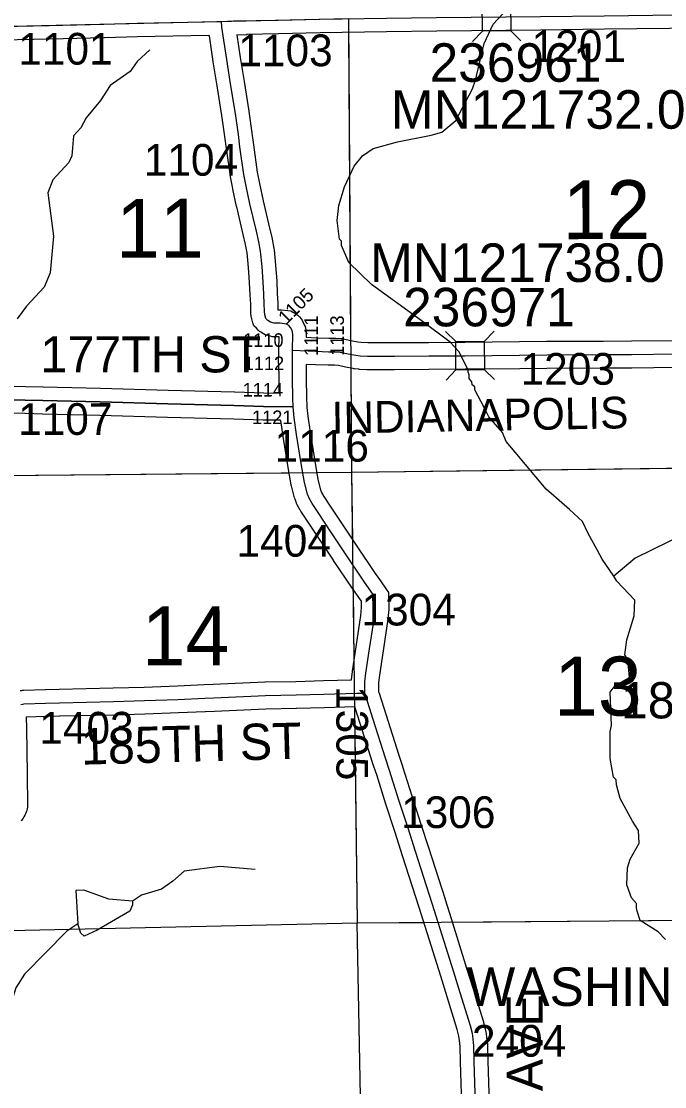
# Model space of a CAD drawing. Extents: x 23.6 to 68.7, y -63 to -29.
# Drawn here: x 54.801 to 56.222, y -42.817 to -40.465 of the extents above; entities that cross this region are included whole.
import ezdxf

# ---------------------------------------------------------------- set-up
doc = ezdxf.new("R2010")
doc.units = 0
for name, color, linetype in [('tdCoHydroRiver', 7, 'Continuous'), ('tdCoSecRdNmbr', 7, 'Continuous'), ('tdCoSecRdTxt', 7, 'Continuous'), ('tdCoSecRteBand', 7, 'Continuous'), ('tdCoSecRteCL', 7, 'Continuous'), ('tdCoSectLine', 7, 'Continuous'), ('tdCoSectLinePart', 7, 'Continuous'), ('tdCoSectNmbr', 7, 'Continuous'), ('tdCoStrucSec', 7, 'Continuous'), ('tdCoStrucSecCoName', 7, 'Continuous'), ('tdCoStrucSecFHWANum', 7, 'Continuous'), ('tdCoSurfAsphalt', 7, 'Continuous'), ('tdCoSurfGravel', 7, 'Continuous'), ('tdCoUnicrpTwnTxt', 7, 'Continuous')]:
    doc.layers.add(name, color=color, linetype=linetype)

msp = doc.modelspace()

# ---------------------------------------------------------------- linework, layer by layer
at = {"layer": 'tdCoHydroRiver'}
for points in [[(56.1094, -41.6896), (56.0836, -41.6521), (56.0723, -41.6317), (56.0529, -41.5956), (56.04, -41.5689), (56.0112, -41.5425), (55.9602, -41.4973), (55.8913, -41.4161), (55.872, -41.3927), (55.8639, -41.3722), (55.8335, -41.3379), (55.8238, -41.3191), (55.8027, -41.2783), (55.8027, -41.272), (55.7963, -41.2673), (55.7962, -41.261), (55.7898, -41.2532), (55.7897, -41.2453), (55.7881, -41.239), (55.788, -41.2343), (55.767, -41.1935), (55.7478, -41.1732), (55.684, -41.1251), (55.5741, -41.0459), (55.5246, -40.9976), (55.5084, -40.9599), (55.5082, -40.9505), (55.5034, -40.9458), (55.4982, -40.9048), (55.5025, -40.8716), (55.5146, -40.8304), (55.5362, -40.7844), (55.5548, -40.762), (55.5783, -40.7459), (55.6318, -40.7311), (55.7058, -40.716), (55.7294, -40.7093), (55.7606, -40.6837), (55.7977, -40.6138), (55.8037, -40.5948), (55.8233, -40.514), (55.8433, -40.4712), (55.8838, -40.428)], [(55.0847, -40.5279), (55.0566, -40.5535), (55.0411, -40.5758), (54.9973, -40.6064), (54.9756, -40.6398), (54.9445, -40.6781), (54.9321, -40.7003), (54.9166, -40.7179), (54.9124, -40.7621), (54.9062, -40.7764), (54.8704, -40.8147), (54.8597, -40.8433), (54.872, -40.9394), (54.8651, -41.02), (54.8513, -41.0517), (54.8123, -41.0933), (54.7921, -41.1219)], [(56.5489, -41.5011), (56.4547, -41.537), (56.266, -41.5961), (56.1562, -41.6496), (56.1094, -41.6896)], [(56.2235, -42.4917), (56.2075, -42.4745), (56.1677, -42.4498), (56.1611, -42.4293), (56.1595, -42.4215), (56.1594, -42.412), (56.1481, -42.3995), (56.1383, -42.3712), (56.1394, -42.3333), (56.1455, -42.3143), (56.1656, -42.2793), (56.1637, -42.2509), (56.1508, -42.2306), (56.1233, -42.1804), (56.1151, -42.1505), (56.1149, -42.1394), (56.1085, -42.1332), (56.1017, -42.0923), (56.101, -42.0323), (56.104, -42.0196), (56.1015, -41.9455), (56.1123, -41.9311), (56.1437, -41.9134), (56.1401, -41.8739), (56.1336, -41.863), (56.1379, -41.8298), (56.1546, -41.7775), (56.1558, -41.7427), (56.1158, -41.7006), (56.1094, -41.6896)], [(55.3171, -42.3372), (55.2396, -42.3303), (55.1608, -42.3407), (55.1359, -42.3631), (55.1108, -42.3808), (55.0668, -42.394), (55.0464, -42.4069)], [(55.0464, -42.4069), (54.9943, -42.4028), (54.9388, -42.3829), (54.9214, -42.3832), (54.9255, -42.4573)], [(55.0464, -42.4069), (55.0465, -42.4148), (55.0404, -42.429), (54.9683, -42.471)], [(54.9255, -42.4573), (54.9019, -42.4735), (54.8079, -42.5682), (54.7891, -42.5985), (54.7692, -42.6621), (54.7378, -42.6958), (54.7238, -42.7229), (54.7165, -42.7799)], [(54.9683, -42.471), (54.9401, -42.484), (54.9321, -42.4777), (54.9255, -42.4573)]]:
    msp.add_lwpolyline(points, dxfattribs=at)
at = {"layer": 'tdCoSecRteBand'}
for points in [[(56.3036, -40.4801), (56.0888, -40.4825), (55.9477, -40.4842), (55.9476, -40.4842), (55.9476, -40.4842), (55.7186, -40.4866), (55.6077, -40.4881), (55.461, -40.4903), (55.3691, -40.4927), (55.3689, -40.4927), (55.3687, -40.4927), (55.2982, -40.4937), (55.2981, -40.4955), (55.2767, -40.4945), (55.2842, -40.5445), (55.2929, -40.5978), (55.2929, -40.5978), (55.2929, -40.5979), (55.3034, -40.6634), (55.3034, -40.6636), (55.3035, -40.6639), (55.3102, -40.7108), (55.3103, -40.7111), (55.3103, -40.7115), (55.3134, -40.7379), (55.322, -40.7978), (55.3267, -40.8226), (55.3351, -40.861), (55.3493, -40.9215), (55.3548, -40.9446), (55.355, -40.9454), (55.3551, -40.9461), (55.3589, -40.9665), (55.3592, -40.9678), (55.3593, -40.9692), (55.3624, -41.003), (55.3625, -41.0033), (55.3625, -41.0036), (55.3651, -41.0376), (55.3651, -41.0381), (55.3651, -41.0385), (55.3663, -41.0655), (55.3675, -41.0869), (55.3675, -41.0875), (55.3675, -41.0882), (55.3677, -41.1014), (55.3728, -41.1015), (55.3743, -41.1015), (55.3757, -41.1017), (55.3898, -41.1033), (55.3963, -41.104), (55.402, -41.1075), (55.4075, -41.1108), (55.4119, -41.1134), (55.4151, -41.1174), (55.4188, -41.1219), (55.4211, -41.1247), (55.4227, -41.1279), (55.4259, -41.1345), (55.4277, -41.1382), (55.4284, -41.1424), (55.4298, -41.1503), (55.4303, -41.153), (55.4303, -41.1558), (55.4302, -41.1615), (55.4302, -41.1624), (55.4526, -41.1633), (55.4802, -41.1641), (55.4939, -41.1643), (55.4948, -41.1643), (55.4957, -41.1643), (55.5074, -41.1652), (55.5095, -41.1653), (55.5115, -41.1657), (55.529, -41.1695), (55.5442, -41.1725), (55.5515, -41.1732), (55.5662, -41.174)], [(55.3707, -41.2854), (55.3701, -41.2532), (55.3701, -41.253), (55.3701, -41.2529), (55.3698, -41.2208), (55.3696, -41.2208), (55.3696, -41.2199), (55.3687, -41.2199), (55.3699, -41.1903), (55.3702, -41.1615), (55.3588, -41.1613), (55.3549, -41.1613), (55.3512, -41.1602), (55.3434, -41.158), (55.3396, -41.1569), (55.3361, -41.1549), (55.3302, -41.1513), (55.327, -41.1494), (55.3244, -41.1468), (55.3201, -41.1424), (55.3148, -41.1372), (55.3126, -41.1301), (55.3101, -41.1218), (55.3093, -41.1192), (55.3089, -41.1165), (55.3079, -41.1084), (55.3077, -41.1068), (55.3077, -41.1052), (55.3075, -41.0896), (55.3064, -41.0686), (55.3064, -41.0685), (55.3064, -41.0683), (55.3052, -41.0416), (55.3027, -41.0083), (55.2997, -40.9761), (55.2963, -40.9578), (55.2909, -40.9354), (55.2909, -40.9353), (55.2909, -40.9353), (55.2766, -40.8745), (55.2766, -40.8743), (55.2765, -40.874), (55.268, -40.8351), (55.2679, -40.8347), (55.2679, -40.8343), (55.2629, -40.8083), (55.2628, -40.8077), (55.2627, -40.807), (55.254, -40.746), (55.2539, -40.7456), (55.2539, -40.7453), (55.2508, -40.7189), (55.2441, -40.6726), (55.2337, -40.6074), (55.225, -40.554), (55.2249, -40.5538), (55.2249, -40.5536), (55.2164, -40.4971), (55.2148, -40.4972), (55.2147, -40.4962), (55.0573, -40.4992), (54.9844, -40.5014), (54.9844, -40.5014), (54.9843, -40.5014), (54.8632, -40.5045), (54.8632, -40.5045), (54.8631, -40.5045), (54.6866, -40.5081)], [(55.5662, -41.174), (55.6248, -41.174), (55.7005, -41.1735), (55.7005, -41.1735), (55.7005, -41.1735), (55.7804, -41.173), (55.9012, -41.1718), (55.961, -41.1712), (55.9611, -41.1712), (55.9612, -41.1712), (56.0862, -41.1707), (56.1483, -41.1702), (56.2461, -41.1692)], [(56.2467, -41.2292), (56.1489, -41.2302), (56.1488, -41.2302), (56.1488, -41.2302), (56.0867, -41.2307), (56.0866, -41.2307), (56.0865, -41.2307), (55.9615, -41.2312), (55.9018, -41.2318), (55.9018, -41.2318), (55.9018, -41.2318), (55.7809, -41.233), (55.7809, -41.233), (55.7808, -41.233), (55.7009, -41.2335), (55.6251, -41.234), (55.625, -41.234), (55.6249, -41.234), (55.5654, -41.234), (55.5647, -41.234), (55.5639, -41.2339), (55.5476, -41.2331), (55.5468, -41.2331), (55.546, -41.233), (55.5366, -41.232), (55.5353, -41.2318), (55.534, -41.2316), (55.5172, -41.2283), (55.517, -41.2283), (55.5168, -41.2282), (55.5011, -41.2249), (55.4924, -41.2242), (55.4793, -41.2241), (55.479, -41.2241), (55.4787, -41.2241), (55.4506, -41.2233), (55.4504, -41.2233), (55.4503, -41.2232), (55.4298, -41.2224), (55.4301, -41.2523), (55.4308, -41.2959), (55.4312, -41.3136), (55.4315, -41.3173), (55.4334, -41.3365), (55.4386, -41.372), (55.4489, -41.4358), (55.4557, -41.4765), (55.4618, -41.4993), (55.4641, -41.5049), (55.4689, -41.5138), (55.483, -41.5349), (55.5067, -41.5703), (55.5068, -41.5703), (55.5068, -41.5704), (55.5406, -41.6214), (55.5821, -41.6834), (55.594, -41.7001), (55.594, -41.7001), (55.5941, -41.7002), (55.6066, -41.718), (55.6118, -41.7255), (55.612, -41.7345), (55.6126, -41.7593), (55.6126, -41.7611), (55.6124, -41.7629), (55.6105, -41.7831), (55.6104, -41.7839), (55.6103, -41.7846), (55.5998, -41.8545), (55.5998, -41.8545), (55.5998, -41.8545), (55.5917, -41.908), (55.5896, -41.9247), (55.5895, -41.9432), (55.5901, -41.9453), (55.5902, -41.9454), (55.5902, -41.9455), (55.6064, -41.9967), (55.6338, -42.0824), (55.6429, -42.1091), (55.643, -42.1094), (55.6431, -42.1097), (55.6634, -42.1747), (55.6836, -42.2369), (55.7002, -42.2882), (55.7002, -42.2882), (55.7002, -42.2882), (55.737, -42.4028), (55.7371, -42.4029), (55.7371, -42.403), (55.7503, -42.4449), (55.7504, -42.445), (55.7504, -42.4451), (55.7844, -42.5547), (55.7987, -42.6002), (55.7987, -42.6003), (55.7987, -42.6003), (55.8213, -42.6736), (55.8215, -42.6742), (55.8216, -42.6748), (55.826, -42.6914), (55.8264, -42.693), (55.8266, -42.6947), (55.8284, -42.7067), (55.8285, -42.7073), (55.8286, -42.7079), (55.8302, -42.7228), (55.8303, -42.724), (55.8303, -42.7253), (55.8311, -42.7596), (55.8341, -42.8545)], [(54.6537, -41.2673), (54.8105, -41.2709), (54.8491, -41.2717), (54.8491, -41.2717), (54.8492, -41.2717), (54.9758, -41.2748), (54.9759, -41.2748), (54.976, -41.2748), (55.1255, -41.2794), (55.272, -41.283), (55.2722, -41.283), (55.2723, -41.283), (55.3369, -41.2852), (55.3707, -41.2854)], [(54.7988, -41.9422), (54.8023, -41.9417), (54.804, -41.9414), (54.8058, -41.9413), (54.8538, -41.9397), (54.854, -41.9397), (54.8542, -41.9397), (54.8844, -41.939), (55.0036, -41.9362), (55.072, -41.9343), (55.1456, -41.9315), (55.2046, -41.929), (55.2246, -41.928), (55.2246, -41.928), (55.2247, -41.928), (55.339, -41.9229), (55.3394, -41.9229), (55.3398, -41.9229), (55.407, -41.9218), (55.4685, -41.92), (55.4686, -41.92), (55.4686, -41.92), (55.5299, -41.9184), (55.5322, -41.9001), (55.5323, -41.8998), (55.5323, -41.8994), (55.5404, -41.8456), (55.5508, -41.7765), (55.5525, -41.7589), (55.5522, -41.745), (55.545, -41.7347), (55.533, -41.7178), (55.5327, -41.7174), (55.5325, -41.7171), (55.4907, -41.6547), (55.4907, -41.6547), (55.4907, -41.6546), (55.4569, -41.6036), (55.4332, -41.5683), (55.4331, -41.5682), (55.4331, -41.5682), (55.4183, -41.5461), (55.4175, -41.5449), (55.4169, -41.5437), (55.4105, -41.532), (55.4097, -41.5305), (55.409, -41.5288), (55.4055, -41.5199), (55.4048, -41.5183), (55.4043, -41.5165), (55.3974, -41.4906), (55.3971, -41.4892), (55.3968, -41.4879), (55.3897, -41.4457), (55.3897, -41.4456), (55.3897, -41.4455), (55.3794, -41.3813), (55.3793, -41.3811), (55.3793, -41.3809), (55.3741, -41.3457), (55.3719, -41.3458), (55.3719, -41.3455), (55.336, -41.3452), (55.3356, -41.3452), (55.3352, -41.3451), (55.2704, -41.343), (55.1239, -41.3394), (55.1238, -41.3394), (55.1237, -41.3394), (54.9742, -41.3348), (54.8478, -41.3317), (54.8092, -41.3309), (54.8091, -41.3309), (54.8091, -41.3309), (54.6523, -41.3272)], [(55.7741, -42.8561), (55.7711, -42.7613), (55.7711, -42.7612), (55.7711, -42.7611), (55.7704, -42.7279), (55.769, -42.7149), (55.7675, -42.705), (55.7637, -42.6906), (55.7414, -42.6181), (55.7272, -42.5726), (55.7271, -42.5726), (55.7271, -42.5725), (55.6931, -42.463), (55.6799, -42.4211), (55.6431, -42.3066), (55.6265, -42.2554), (55.6265, -42.2554), (55.6265, -42.2554), (55.6063, -42.193), (55.6063, -42.1929), (55.6062, -42.1928), (55.5859, -42.128), (55.5769, -42.1014), (55.5768, -42.1011), (55.5768, -42.1009), (55.5493, -42.015), (55.5492, -42.0149), (55.5492, -42.0149), (55.5376, -41.9782), (55.4702, -41.9799), (55.4086, -41.9817), (55.4084, -41.9817), (55.4082, -41.9818), (55.3412, -41.9829), (55.2275, -41.988), (55.2075, -41.989), (55.2074, -41.989), (55.2072, -41.989), (55.1481, -41.9914), (55.148, -41.9914), (55.1479, -41.9914), (55.0741, -41.9942), (55.074, -41.9942), (55.0739, -41.9942), (55.0053, -41.9962), (55.0052, -41.9962), (55.0051, -41.9962), (54.8858, -41.999), (54.8858, -41.999), (54.8857, -41.999), (54.8557, -41.9997), (54.812, -42.0012), (54.8123, -42.025), (54.8136, -42.1266), (54.8146, -42.1955), (54.8147, -42.1993), (54.8138, -42.203), (54.8129, -42.2066), (54.8124, -42.2085), (54.8117, -42.2104), (54.8104, -42.2139), (54.8096, -42.2157), (54.8087, -42.2174), (54.8069, -42.2207), (54.806, -42.2224), (54.8048, -42.224), (54.8026, -42.227), (54.8014, -42.2286), (54.8001, -42.23)]]:
    msp.add_lwpolyline(points, dxfattribs=at)
at = {"layer": 'tdCoSecRteCL'}
msp.add_line((55.2431, -40.4656), (55.2695, -40.4642), dxfattribs=at)
for points in [[(54.5218, -40.4815), (54.5964, -40.4808), (54.6858, -40.4781), (54.8625, -40.4745), (54.9835, -40.4714), (55.0565, -40.4692), (55.2431, -40.4656)], [(55.3999, -41.1911), (55.4003, -41.1555), (55.3989, -41.1475), (55.3957, -41.141), (55.392, -41.1365), (55.3864, -41.1331), (55.3724, -41.1315), (55.3593, -41.1313), (55.3516, -41.1291), (55.3456, -41.1256), (55.3413, -41.1212), (55.3387, -41.1129), (55.3377, -41.1048), (55.3375, -41.0886), (55.3363, -41.067), (55.3351, -41.0399), (55.3326, -41.0058), (55.3294, -40.972), (55.3256, -40.9516), (55.3201, -40.9284), (55.3059, -40.8677), (55.2973, -40.8287), (55.2924, -40.8027), (55.2837, -40.7418), (55.2805, -40.715), (55.2738, -40.6681), (55.2633, -40.6026), (55.2546, -40.5492), (55.2439, -40.4779), (55.2431, -40.4656)], [(55.4012, -41.3152), (55.4009, -41.2972), (55.4001, -41.2527), (55.3997, -41.2014), (55.3999, -41.1921), (55.3999, -41.1911)], [(55.3999, -41.1911), (55.4515, -41.1933), (55.4796, -41.1941), (55.4936, -41.1943), (55.5053, -41.1951), (55.523, -41.1989), (55.5398, -41.2021), (55.5492, -41.2031), (55.5654, -41.204), (55.6249, -41.204), (55.7007, -41.2035), (55.7806, -41.203), (55.9015, -41.2018), (55.9613, -41.2012), (56.0864, -41.2007), (56.1486, -41.2002), (56.2464, -41.1992), (56.3209, -41.1984), (56.4754, -41.1974), (56.5093, -41.1977), (56.5424, -41.1979)], [(55.4012, -41.3152), (55.3951, -41.3157), (55.3362, -41.3152), (55.2713, -41.313), (55.1246, -41.3094), (54.975, -41.3048), (54.8484, -41.3017), (54.8098, -41.3009), (54.653, -41.2972)], [(55.5594, -41.9478), (55.5596, -41.9227), (55.562, -41.9039), (55.5701, -41.8501), (55.5806, -41.7802), (55.5826, -41.76), (55.582, -41.7352), (55.5695, -41.7174), (55.5574, -41.7004), (55.5157, -41.6381), (55.4818, -41.587), (55.4581, -41.5516), (55.4432, -41.5294), (55.4369, -41.5177), (55.4333, -41.5088), (55.4264, -41.4829), (55.4193, -41.4407), (55.409, -41.3766), (55.4036, -41.3401), (55.4013, -41.3162), (55.4012, -41.3152)], [(54.7999, -41.9728), (54.8033, -41.9719), (54.8068, -41.9713), (54.8548, -41.9697), (54.8851, -41.969), (55.0044, -41.9662), (55.073, -41.9642), (55.1468, -41.9615), (55.206, -41.959), (55.226, -41.958), (55.3403, -41.9529), (55.4077, -41.9518), (55.4694, -41.9499), (55.5417, -41.9481), (55.5594, -41.9478)], [(55.8125, -43.1795), (55.812, -43.161), (55.8092, -43.0666), (55.8082, -43.0312), (55.8049, -42.9017), (55.8041, -42.8554), (55.8011, -42.7604), (55.8003, -42.726), (55.7987, -42.7111), (55.797, -42.699), (55.7926, -42.6824), (55.77, -42.6092), (55.7558, -42.5636), (55.7217, -42.454), (55.7085, -42.412), (55.6717, -42.2974), (55.655, -42.2461), (55.6348, -42.1838), (55.6144, -42.1187), (55.6053, -42.0917), (55.5778, -42.0058), (55.5616, -41.9546), (55.5594, -41.9478)]]:
    msp.add_lwpolyline(points, dxfattribs=at)
at = {"layer": 'tdCoSectLine'}
for points in [[(54.5215, -40.4815), (55.5237, -40.4584)], [(55.5237, -40.4584), (55.5302, -41.46)], [(55.5302, -41.46), (56.5459, -41.4474)], [(54.5215, -41.4699), (55.5302, -41.46)], [(55.5302, -41.46), (55.543, -42.455)], [(55.543, -42.455), (56.563, -42.4465)], [(54.5408, -42.4771), (55.543, -42.455)], [(55.5621, -43.4508), (55.543, -42.455)]]:
    msp.add_lwpolyline(points, dxfattribs=at)
at = {"layer": 'tdCoSectLinePart'}
for points in [[(55.5239, -40.4896), (55.5283, -41.1694)], [(55.5287, -41.2304), (55.5302, -41.46)], [(55.5302, -41.46), (56.5158, -41.4477)], [(54.5215, -41.4699), (55.3923, -41.4614)], [(55.4528, -41.4608), (55.5302, -41.46)], [(55.5302, -41.46), (55.5321, -41.6091)], [(55.5335, -41.7177), (55.5356, -41.8778)], [(55.5369, -41.9782), (55.543, -42.455)], [(54.5408, -42.4771), (55.543, -42.455)], [(55.543, -42.455), (55.6898, -42.4538)], [(55.5621, -43.4508), (55.543, -42.455)], [(55.7526, -42.4533), (56.5328, -42.4467)]]:
    msp.add_lwpolyline(points, dxfattribs=at)
at = {"layer": 'tdCoStrucSec'}
for p, q in [((55.8195, -40.4869), (55.7976, -40.5092)), ((55.8821, -40.4862), (55.9044, -40.5081)), ((55.7603, -41.1718), (55.738, -41.1499)), ((55.8229, -41.1713), (55.8449, -41.1489)), ((55.7609, -41.2344), (55.739, -41.2568)), ((55.8235, -41.2339), (55.8459, -41.2558))]:
    msp.add_line(p, q, dxfattribs=at)
for points in [[(55.8188, -40.4243), (55.8814, -40.4236), (55.8821, -40.4862), (55.8195, -40.4869)], [(55.7603, -41.1718), (55.8229, -41.1713), (55.8235, -41.2339), (55.7609, -41.2344)]]:
    msp.add_lwpolyline(points, close=True, dxfattribs=at)
at = {"layer": 'tdCoSurfAsphalt'}
msp.add_lwpolyline([(54.1766, -40.479), (54.3057, -40.4789), (54.4193, -40.4808), (54.5218, -40.4815), (54.5964, -40.4808), (54.6858, -40.4781), (54.8625, -40.4745), (54.9835, -40.4714), (55.0565, -40.4692), (55.2431, -40.4656), (55.2695, -40.4642), (55.2704, -40.4641), (55.3683, -40.4627), (55.4603, -40.4603), (55.6073, -40.4581), (55.7182, -40.4566), (55.9473, -40.4542), (56.0884, -40.4525), (56.3033, -40.4501), (56.4217, -40.4491), (56.5284, -40.4484)], dxfattribs=at)
at = {"layer": 'tdCoSurfGravel'}
for points in [[(55.4012, -41.3152), (55.4009, -41.2972), (55.4001, -41.2527), (55.3997, -41.2014), (55.3999, -41.1921), (55.3999, -41.1911), (55.4003, -41.1555), (55.3989, -41.1475), (55.3957, -41.141), (55.392, -41.1365), (55.3864, -41.1331), (55.3724, -41.1315), (55.3593, -41.1313), (55.3516, -41.1291), (55.3456, -41.1256), (55.3413, -41.1212), (55.3387, -41.1129), (55.3377, -41.1048), (55.3375, -41.0886), (55.3363, -41.067), (55.3351, -41.0399), (55.3326, -41.0058), (55.3294, -40.972), (55.3256, -40.9516), (55.3201, -40.9284), (55.3059, -40.8677), (55.2973, -40.8287), (55.2924, -40.8027), (55.2837, -40.7418), (55.2805, -40.715), (55.2738, -40.6681), (55.2633, -40.6026), (55.2546, -40.5492), (55.2439, -40.4779), (55.2431, -40.4656)], [(55.3999, -41.1911), (55.4515, -41.1933), (55.4796, -41.1941), (55.4936, -41.1943), (55.5053, -41.1951), (55.523, -41.1989), (55.5398, -41.2021), (55.5492, -41.2031), (55.5654, -41.204), (55.6249, -41.204), (55.7007, -41.2035), (55.7806, -41.203), (55.9015, -41.2018), (55.9613, -41.2012), (56.0864, -41.2007), (56.1486, -41.2002), (56.2464, -41.1992), (56.3209, -41.1984), (56.4754, -41.1974), (56.5093, -41.1977), (56.5424, -41.1979)], [(54.5215, -41.2907), (54.5225, -41.2919), (54.5239, -41.2929), (54.5254, -41.2934), (54.527, -41.2936), (54.617, -41.2963), (54.653, -41.2972), (54.8098, -41.3009), (54.8484, -41.3017), (54.975, -41.3048), (55.1246, -41.3094), (55.2713, -41.313), (55.3362, -41.3152), (55.3951, -41.3157), (55.4012, -41.3152)], [(55.8041, -42.8554), (55.8011, -42.7604), (55.8003, -42.726), (55.7987, -42.7111), (55.797, -42.699), (55.7926, -42.6824), (55.77, -42.6092), (55.7558, -42.5636), (55.7217, -42.454), (55.7085, -42.412), (55.6717, -42.2974), (55.655, -42.2461), (55.6348, -42.1838), (55.6144, -42.1187), (55.6053, -42.0917), (55.5778, -42.0058), (55.5616, -41.9546), (55.5594, -41.9478), (55.5596, -41.9227), (55.562, -41.9039), (55.5701, -41.8501), (55.5806, -41.7802), (55.5826, -41.76), (55.582, -41.7352), (55.5695, -41.7174), (55.5574, -41.7004), (55.5157, -41.6381), (55.4818, -41.587), (55.4581, -41.5516), (55.4432, -41.5294), (55.4369, -41.5177), (55.4333, -41.5088), (55.4264, -41.4829), (55.4193, -41.4407), (55.409, -41.3766), (55.4036, -41.3401), (55.4013, -41.3162), (55.4012, -41.3152), (55.4012, -41.3152)], [(54.7999, -41.9728), (54.8033, -41.9719), (54.8068, -41.9713), (54.8548, -41.9697), (54.8851, -41.969), (55.0044, -41.9662), (55.073, -41.9642), (55.1468, -41.9615), (55.206, -41.959), (55.226, -41.958), (55.3403, -41.9529), (55.4077, -41.9518), (55.4694, -41.9499), (55.5417, -41.9481), (55.5594, -41.9478)]]:
    msp.add_lwpolyline(points, dxfattribs=at)

# ---------------------------------------------------------------- texts
at = {"layer": 'tdCoSecRdNmbr'}
for s, height, rotation, p in [('1101', 0.07, 0.0418, (54.7944, -40.5606)), ('1103', 0.07, 0.0422, (55.2803, -40.5641)), ('1201', 0.07, 0.0427, (55.928, -40.5547)), ('1104', 0.07, 0.042, (55.0715, -40.8058)), ('1105', 0.03, 45.0414, (55.3864, -41.1353)), ('1111', 0.03, 90.0409, (55.4561, -41.2036)), ('1113', 0.03, 90.041, (55.5134, -41.2033)), ('1110', 0.03, 0.0421, (55.2909, -41.1836)), ('1203', 0.07, 0.0426, (55.9036, -41.2672)), ('1112', 0.03, 0.0421, (55.2922, -41.2349)), ('1114', 0.03, 0.0421, (55.2898, -41.2931)), ('1107', 0.07, 0.0416, (54.794, -41.3779)), ('1121', 0.03, 0.0409, (55.3105, -41.3541)), ('1116', 0.07, 0.0422, (55.3604, -41.437)), ('1404', 0.07, 0.0421, (55.2764, -41.6467)), ('1304', 0.07, 0.0423, (55.5523, -41.7985)), ('1305', 0.07, 270.041, (55.4967, -41.9322)), ('1403', 0.07, 0.0418, (54.8408, -42.0593)), ('1306', 0.07, 0.0424, (55.6398, -42.2457)), ('2404', 0.07, 0.0425, (55.7962, -42.7504))]:
    msp.add_text(s, height=height, rotation=rotation, dxfattribs=at).set_placement(p)
at = {"layer": 'tdCoSecRdTxt'}
for s, rotation, p in [('177TH ST', 0.0016, (54.8432, -41.2399)), ('187TH', 359.9845, (56.125, -42.0035)), ('185TH ST', 1.5721, (54.9337, -42.1058)), ('YALE AVE', 90, (55.9526, -43.1298))]:
    msp.add_text(s, height=0.08, rotation=rotation, dxfattribs=at).set_placement(p)
at = {"layer": 'tdCoSectNmbr'}
for s, rotation, p in [('12', 0.0426, (55.9966, -40.9458)), ('11', 0.0419, (55.0104, -40.9868)), ('14', 0.0419, (55.0673, -41.8864)), ('13', 0.0426, (55.9776, -41.9974))]:
    msp.add_text(s, height=0.13, rotation=rotation, dxfattribs=at).set_placement(p)
at = {"layer": 'tdCoStrucSecCoName'}
for s, p in [('MN121732.0', (55.617, -40.702)), ('MN121738.0', (55.5709, -41.0402)), ('WASHING (631903)', (55.7844, -42.6383))]:
    msp.add_text(s, height=0.085, dxfattribs=at).set_placement(p)
at = {"layer": 'tdCoStrucSecFHWANum'}
for s, p in [('236961', (55.7026, -40.5984)), ('236971', (55.6441, -41.1382))]:
    msp.add_text(s, height=0.085, dxfattribs=at).set_placement(p)
at = {"layer": 'tdCoUnicrpTwnTxt'}
msp.add_text('INDIANAPOLIS', height=0.07, rotation=1.0425, dxfattribs=at).set_placement((55.4869, -41.375))

doc.saveas('drawing.dxf')
